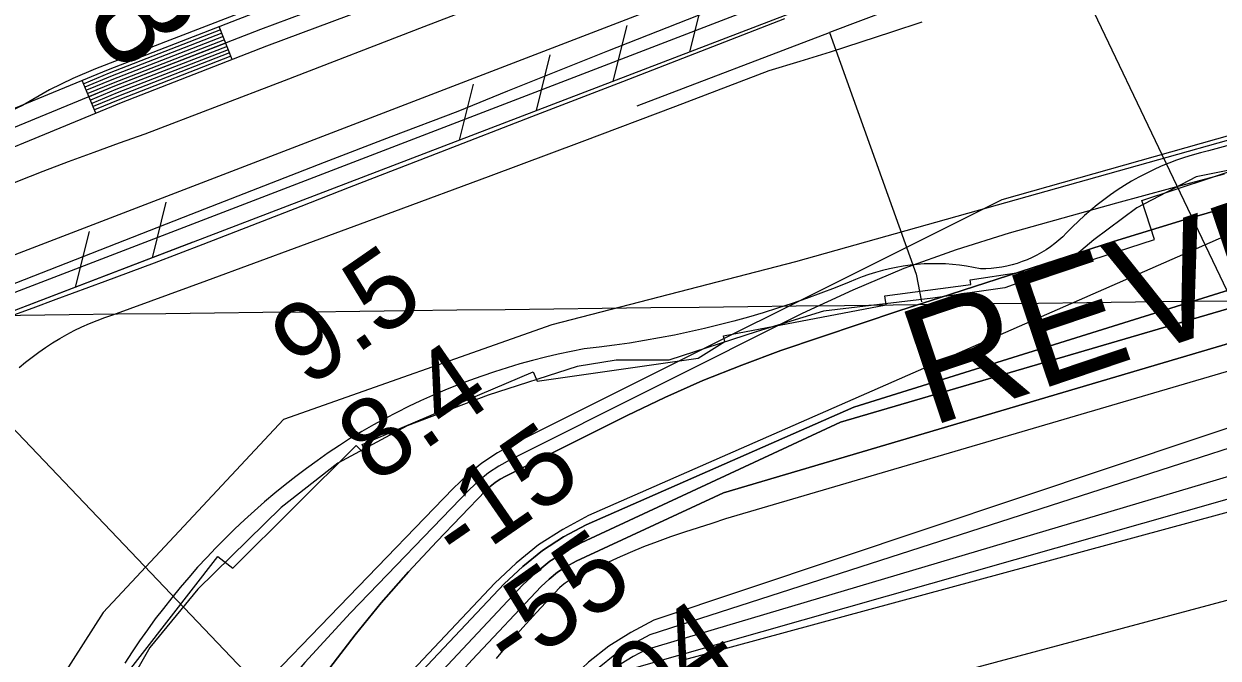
# Model space of a CAD drawing. Extents: x 3683402 to 3721514, y 487807 to 513565.
# Drawn here: x 3711532 to 3712549, y 505328 to 505868 of the extents above; entities that cross this region are included whole.
import ezdxf

# ---------------------------------------------------------------- set-up
doc = ezdxf.new("R2010")
doc.units = 0
for name, color, linetype in [('V-FLOD-BASE', 7, 'Continuous'), ('V-GRID-MAJR', 7, 'Continuous'), ('V-LEVE-TOET', 7, 'Continuous'), ('V-RIVR-EDGE', 7, 'Continuous'), ('V-RIVR-RANG', 7, 'Continuous'), ('V-RIVR-RANG-IDEN', 7, 'Continuous'), ('V-ROAD-CNTR', 7, 'Continuous'), ('V-RRAP-FSHR', 7, 'Continuous'), ('V-RRAP-RVMT', 7, 'Continuous'), ('V-RRAP-RVMT-IDEN', 7, 'Continuous'), ('V-SITE-VEGE', 7, 'Continuous'), ('V-SURV-LINE', 7, 'Continuous'), ('V-TOPO-DPTH', 7, 'Continuous'), ('V-TOPO-MAJR', 7, 'Continuous'), ('V-TOPO-MINR', 7, 'Continuous'), ('V-TOPO-SHOR', 7, 'Continuous'), ('V-TOPO-WATR', 7, 'Continuous')]:
    doc.layers.add(name, color=color, linetype=linetype)

msp = doc.modelspace()

# ---------------------------------------------------------------- linework, layer by layer
at = {"layer": 'V-FLOD-BASE'}
msp.add_lwpolyline([(3711490.6, 505633.8), (3711674.8, 505705.8), (3711731.5, 505728), (3711788.3, 505750), (3711845.1, 505771.8), (3711902, 505793.5), (3711944.4, 505810.7), (3711986.9, 505827.8), (3712029.4, 505844.8), (3712072, 505861.6), (3712114.6, 505878.2), (3712157.3, 505894.7), (3712218.1, 505917.9), (3712278.8, 505941.3), (3712339.4, 505964.8), (3712399.9, 505988.6), (3712630.6, 506075.7), (3712743.8, 506119)], dxfattribs=at)
at = {"layer": 'V-GRID-MAJR'}
msp.add_spline([(3687515.9, 505342.9), (3692797.3, 505402.5), (3698078.7, 505462.8), (3703360, 505523.8), (3708641.3, 505585.7), (3713922.7, 505648.3), (3719204, 505711.6)], degree=3, dxfattribs=at)
at = {"layer": 'V-LEVE-TOET'}
for points in [[(3711505.9, 505725.1), (3711527.3, 505733.8), (3711548.8, 505742.3), (3711570.4, 505750.5), (3711592.1, 505758.6), (3711613.8, 505766.4), (3711635.6, 505774.1), (3711754.3, 505819.7), (3711873, 505865.5), (3711991.7, 505911.3), (3712062.4, 505937.2), (3712133.1, 505963.2), (3712203.8, 505989.3), (3712274.4, 506015.6), (3712344.9, 506042.1), (3712415.4, 506068.6), (3712449, 506080.8), (3712482.5, 506093.1), (3712515.8, 506105.7), (3712549.1, 506118.5), (3712582.4, 506131.5), (3712615.5, 506144.7), (3712648.6, 506158.2), (3712662.5, 506163.9)], [(3712179.8, 505872), (3712133.8, 505854.3), (3712087.9, 505836.4), (3712042, 505818.4), (3711964.5, 505788.5), (3711886.9, 505758.6), (3711809.4, 505728.6), (3711768, 505712.2), (3711726.5, 505696), (3711684.8, 505680), (3711643.2, 505664.2), (3711601.4, 505648.6), (3711559.6, 505633.2), (3711540, 505625.8), (3711520.4, 505618.6)]]:
    msp.add_lwpolyline(points, dxfattribs=at)
at = {"layer": 'V-RIVR-EDGE'}
msp.add_lwpolyline([(3712605.3, 505752.5), (3712530.3, 505737.6), (3712479.8, 505711.3), (3712443.1, 505683.8), (3712415.4, 505660.5), (3712367.3, 505643.2), (3712306.1, 505634.3), (3712213, 505623.2), (3712156.5, 505605.9), (3712081.4, 505581.5), (3712036.4, 505581.6), (3712003.4, 505576.2), (3711927.7, 505551.8), (3711858.6, 505525.6), (3711799.7, 505493.9), (3711751.5, 505456.2), (3711680.5, 505386.7), (3711639.6, 505337), (3711604, 505274.7), (3711563, 505202.1), (3711509.3, 505099.6)], dxfattribs=at)
at = {"layer": 'V-RIVR-RANG'}
for p, q in [((3712390.3, 505988.8), (3712803.5, 505122.3)), ((3711440.4, 505610.4), (3712158, 504857.7))]:
    msp.add_line(p, q, dxfattribs=at)
at = {"layer": 'V-ROAD-CNTR'}
for p, q in [((3711709.6, 505837.4), (3711698.7, 505865.4)), ((3711593.6, 505791.8), (3711582.1, 505819.5))]:
    msp.add_line(p, q, dxfattribs=at)
for points in [[(3713300.6, 506462), (3712990.9, 506343.1), (3712705.6, 506231.7), (3712185.2, 506031.3), (3711733.7, 505862.9), (3711609.5, 505814.6), (3711434, 505742.3)], [(3712937.1, 506338.2), (3712700.2, 506245.6), (3712179.9, 506045.3), (3711728.3, 505876.9), (3711604, 505828.5), (3711427.7, 505755.9)], [(3712624.6, 506184.4), (3712190.5, 506017.2), (3711739, 505848.9), (3711615.1, 505800.6), (3711440.3, 505728.6)], [(3711699.8, 505862.6), (3711605.1, 505825.7), (3711583.3, 505816.7)], [(3711700.9, 505859.8), (3711606.2, 505822.9), (3711584.4, 505814)], [(3711702, 505857), (3711607.3, 505820.1), (3711585.6, 505811.2)], [(3711703.1, 505854.2), (3711608.4, 505817.4), (3711586.7, 505808.4)], [(3711704.2, 505851.4), (3711609.5, 505814.6), (3711587.9, 505805.6)], [(3711705.3, 505848.6), (3711610.6, 505811.8), (3711589, 505802.9)], [(3711706.3, 505845.8), (3711611.8, 505809), (3711590.1, 505800.1)], [(3711707.4, 505843), (3711612.9, 505806.2), (3711591.3, 505797.3)], [(3711708.5, 505840.2), (3711614, 505803.4), (3711592.4, 505794.5)]]:
    msp.add_lwpolyline(points, dxfattribs=at)
at = {"layer": 'V-RRAP-FSHR'}
for p, q in [((3712099.3, 505844.1), (3712111.2, 505891.4)), ((3712034, 505819), (3712045.8, 505866.4)), ((3711968.6, 505794), (3711980.4, 505841.3)), ((3711903.2, 505768.9), (3711915.1, 505816.3)), ((3711641.8, 505668.7), (3711653.6, 505716.1)), ((3711576.4, 505643.6), (3711588.3, 505691))]:
    msp.add_line(p, q, dxfattribs=at)
for points in [[(3715992.3, 506286.4), (3715789.5, 506294.6), (3715473.3, 506293.9), (3714989.5, 506261), (3714057.6, 506159.8), (3713711.9, 506123.7), (3713303.5, 505983.3), (3712873.9, 505857.6), (3712189.2, 505665.2), (3711981.7, 505611.5), (3711753.5, 505531), (3711599.8, 505366.6), (3711546.7, 505283.7), (3711495.9, 505194), (3711207.6, 504591.4)], [(3712753, 506094.6), (3711476.3, 505605.3), (3711051.7, 504989.8), (3710915.9, 504474)], [(3712753, 506094.6), (3711872.7, 505757.2)], [(3711676.1, 505681.9), (3711476.3, 505605.3), (3711072.2, 505019.7)]]:
    msp.add_lwpolyline(points, dxfattribs=at)
at = {"layer": 'V-RRAP-RVMT'}
for p, q in [((3712483.9, 505717.3), (3712637.2, 505767.9)), ((3712494.7, 505684.1), (3712483.9, 505717.3)), ((3712420.4, 505660.2), (3712494.7, 505684.1)), ((3712338, 505649.8), (3712420.2, 505662.5)), ((3712420.2, 505662.5), (3712420.4, 505660.2)), ((3712265.2, 505636.4), (3712338.4, 505646)), ((3712338.4, 505646), (3712338, 505649.8)), ((3712266.4, 505628.5), (3712265.2, 505636.4)), ((3712127.8, 505602.3), (3712266.4, 505628.5)), ((3712128.9, 505597.4), (3712127.8, 505602.3)), ((3712106.2, 505583.1), (3712128.9, 505597.4)), ((3711969.3, 505563.5), (3712106.2, 505583.1)), ((3711820.2, 505509.8), (3711965.8, 505571.6)), ((3711965.8, 505571.6), (3711969.3, 505563.5)), ((3711824.5, 505499.6), (3711820.2, 505509.8)), ((3711710.3, 505404.6), (3711815.1, 505509)), ((3711815.1, 505509), (3711824.5, 505499.6)), ((3711605.2, 505295.9), (3711697.6, 505414.5)), ((3711697.6, 505414.5), (3711710.3, 505404.6))]:
    msp.add_line(p, q, dxfattribs=at)
at = {"layer": 'V-SITE-VEGE'}
for points in [[(3712007.6, 505767.7), (3712087.3, 505797.8), (3712166.9, 505828.1), (3712193.1, 505836), (3712219.1, 505844.1), (3712245.1, 505852.4), (3712271.1, 505860.9), (3712296.9, 505869.6)], [(3711528.3, 505575.2), (3711533.7, 505579.8), (3711539.3, 505584.2), (3711545, 505588.4), (3711550.8, 505592.4), (3711556.8, 505596.3), (3711562.9, 505600), (3711569, 505603.4), (3711575.3, 505606.7), (3711581.7, 505609.8), (3711588.2, 505612.7), (3711594.7, 505615.4), (3711601.4, 505617.9), (3711608.1, 505620.2), (3711688.1, 505649.3), (3711768.1, 505678.7), (3711848, 505708.2), (3711927.9, 505737.9), (3712007.6, 505767.7)], [(3712562.6, 505765.6), (3712540.6, 505759.8), (3712533.8, 505758.1), (3712526.9, 505756.1), (3712520.2, 505754), (3712513.5, 505751.7), (3712506.9, 505749.2), (3712500.4, 505746.5), (3712493.9, 505743.6), (3712487.6, 505740.5), (3712481.3, 505737.2), (3712475.1, 505733.8), (3712469.1, 505730.1), (3712463.1, 505726.3), (3712457.3, 505722.3), (3712451.6, 505718.1), (3712446, 505713.8), (3712440.5, 505709.3), (3712435.2, 505704.7), (3712430, 505699.9), (3712424.9, 505694.9), (3712420, 505689.8), (3712416.8, 505686.6), (3712413.4, 505683.6), (3712409.9, 505680.7), (3712406.3, 505678), (3712402.5, 505675.5), (3712398.6, 505673.1), (3712394.7, 505670.9), (3712390.6, 505668.9), (3712386.4, 505667), (3712382.2, 505665.4), (3712377.9, 505663.9), (3712373.6, 505662.7), (3712369.1, 505661.6), (3712364.7, 505660.7), (3712360.2, 505660.1), (3712355.7, 505659.6), (3712351.2, 505659.3), (3712346.6, 505659.3), (3712340.7, 505660.5), (3712334.8, 505661.5), (3712328.9, 505662.3), (3712322.9, 505663), (3712316.9, 505663.4), (3712310.9, 505663.6), (3712304.8, 505663.6), (3712298.8, 505663.4), (3712292.8, 505663), (3712286.8, 505662.4), (3712280.9, 505661.5), (3712274.9, 505660.5), (3712269.1, 505659.3), (3712263.2, 505657.9), (3712257.4, 505656.2), (3712251.7, 505654.4), (3712246, 505652.4), (3712240.4, 505650.2), (3712234.9, 505647.8), (3712222.9, 505643), (3712210.8, 505638.4)], [(3712210.8, 505638.4), (3712198.6, 505634), (3712186.3, 505629.7), (3712174, 505625.7), (3712161.6, 505621.8), (3712149.2, 505618.2), (3712136.7, 505614.7), (3712124.1, 505611.5), (3712111.6, 505608.4), (3712098.9, 505605.6), (3712086.2, 505602.9), (3712073.5, 505600.4), (3712060.7, 505598.2), (3712047.9, 505596.1), (3712035.1, 505594.2), (3712022.2, 505592.6), (3712009.4, 505591.1), (3711998.3, 505589), (3711987.3, 505586.6), (3711976.3, 505584), (3711965.4, 505581.3), (3711954.5, 505578.3), (3711943.7, 505575.1), (3711933, 505571.6), (3711922.3, 505568), (3711911.7, 505564.2), (3711901.2, 505560.2), (3711890.7, 505555.9), (3711880.3, 505551.5), (3711870.1, 505546.9), (3711859.9, 505542), (3711849.8, 505537), (3711839.8, 505531.8), (3711829.9, 505526.4), (3711820.1, 505520.8), (3711810.5, 505515), (3711800.9, 505508.8), (3711791.5, 505502.5), (3711782.1, 505495.9), (3711772.9, 505489.2), (3711763.8, 505482.4), (3711754.9, 505475.4), (3711746, 505468.2), (3711737.3, 505460.8), (3711728.8, 505453.3), (3711720.3, 505445.7), (3711712, 505437.9), (3711703.9, 505429.9), (3711695.9, 505421.8), (3711688, 505413.6), (3711680.3, 505405.2), (3711672.8, 505396.6), (3711665.4, 505388), (3711658.2, 505379.2), (3711651.1, 505370.2), (3711644.2, 505361.2), (3711637.5, 505352), (3711630.9, 505342.7), (3711624.5, 505333.3), (3711618.3, 505323.7)]]:
    msp.add_lwpolyline(points, dxfattribs=at)
at = {"layer": 'V-SURV-LINE'}
for points in [[(3711465.7, 505648.8), (3713004, 506240.6)], [(3713014.8, 506212.6), (3711476.5, 505620.8)]]:
    msp.add_lwpolyline(points, dxfattribs=at)
at = {"layer": 'V-TOPO-DPTH'}
for points in [[(3711336.8, 504628.8), (3711381.8, 504717.5), (3711384.1, 504721.9), (3711386.6, 504726.2), (3711389.4, 504730.4), (3711392.2, 504734.5), (3711510.1, 504895.8), (3711573.5, 504979.2), (3711638.9, 505061), (3711707.3, 505140.2), (3711777.7, 505217.8), (3711941.2, 505391.1), (3711957, 505406), (3711973.7, 505419.6), (3711991.8, 505431.2), (3712010.9, 505441.4), (3712238.8, 505541.5), (3713125.5, 505818.3)], [(3713125.5, 505818.3), (3712238.8, 505541.5), (3712010.9, 505441.4), (3711991.8, 505431.2), (3711973.7, 505419.6), (3711957, 505406), (3711941.2, 505391.1), (3711777.7, 505217.8), (3711707.3, 505140.2), (3711638.9, 505061), (3711573.5, 504979.2), (3711510.1, 504895.8), (3711392.2, 504734.5), (3711389.4, 504730.4), (3711386.6, 504726.2), (3711384.1, 504721.9), (3711381.8, 504717.5), (3711336.8, 504628.8)], [(3712665, 505802.9), (3712364.8, 505718), (3711949.7, 505510.5), (3711935.6, 505502.5), (3711922.2, 505493.7), (3711909.7, 505483.5), (3711897.9, 505472.4), (3711720.3, 505288.4), (3711674.8, 505238.4), (3711631.5, 505186.8), (3711591.2, 505132.8), (3711553, 505077.1), (3711512.8, 505014.5)], [(3711468.6, 504805.8), (3711634, 505021.3), (3711687.9, 505089.5), (3711743.2, 505156.5), (3711800.5, 505221.8), (3711859.1, 505286), (3711956.9, 505389.9), (3711968.2, 505400.6), (3711980.1, 505410.3), (3711993.1, 505418.5), (3712006.7, 505425.9), (3712227.5, 505528.6), (3713005.7, 505756.7), (3713014.8, 505759), (3713023.8, 505761.3), (3713032.9, 505763.6), (3713041.9, 505765.9), (3713051, 505768.2), (3713060, 505770.5), (3713069, 505772.9), (3713078.1, 505775.3), (3713100.5, 505781.4)], [(3713100.5, 505781.4), (3713078.1, 505775.3), (3713069, 505772.9), (3713060, 505770.5), (3713051, 505768.2), (3713041.9, 505765.9), (3713032.9, 505763.6), (3713023.8, 505761.3), (3713014.8, 505759), (3713005.7, 505756.7), (3712227.5, 505528.6), (3712006.7, 505425.9), (3711993.1, 505418.5), (3711980.1, 505410.3), (3711968.2, 505400.6), (3711956.9, 505389.9), (3711859.1, 505286), (3711800.5, 505221.8), (3711743.2, 505156.5), (3711687.9, 505089.5), (3711634, 505021.3), (3711468.6, 504805.8)], [(3711530.5, 504849.4), (3711553.2, 504879.2), (3711581.8, 504915.6), (3711619.2, 504963.4), (3711656.6, 505011.2), (3711693.9, 505059), (3711731.1, 505106.9), (3711778.4, 505167.9), (3711811, 505208.7), (3711844.3, 505248.8), (3711878.7, 505287.9), (3711913.9, 505326.4), (3711972.6, 505388.8), (3711979.4, 505395.2), (3711986.5, 505401), (3711994.3, 505405.9), (3712002.5, 505410.3), (3712127.9, 505468.7), (3712986.9, 505722.5), (3713006.7, 505727.9), (3713098.7, 505753.6)], [(3713098.7, 505753.6), (3713006.7, 505727.9), (3712986.9, 505722.5), (3712127.9, 505468.7), (3712002.5, 505410.3), (3711994.3, 505405.9), (3711986.5, 505401), (3711979.4, 505395.2), (3711972.6, 505388.8), (3711913.9, 505326.4), (3711878.7, 505287.9), (3711844.3, 505248.8), (3711811, 505208.7), (3711778.4, 505167.9), (3711731.1, 505106.9), (3711693.9, 505059), (3711656.6, 505011.2), (3711619.2, 504963.4), (3711581.8, 504915.6), (3711553.2, 504879.2), (3711530.5, 504849.4)], [(3712580.6, 505718.5), (3712520.1, 505701), (3712459.9, 505682.5), (3712311.9, 505634.7), (3712278, 505623.7), (3712244.2, 505612.5), (3712210.5, 505601.1), (3712176.8, 505589.6), (3712143.4, 505577.3), (3712110.4, 505564.2), (3712077.9, 505549.8), (3712045.8, 505534.5), (3711942.6, 505482.9), (3711937.9, 505480.3), (3711933.5, 505477.3), (3711929.3, 505473.9), (3711925.4, 505470.2), (3711883.9, 505427.2), (3711859.9, 505401.4), (3711836.6, 505374.9), (3711814.3, 505347.6), (3711792.7, 505319.7)], [(3711792.7, 505319.7), (3711814.3, 505347.6), (3711836.6, 505374.9), (3711859.9, 505401.4), (3711883.9, 505427.2), (3711925.4, 505470.2), (3711929.3, 505473.9), (3711933.5, 505477.3), (3711937.9, 505480.3), (3711942.6, 505482.9), (3712045.8, 505534.5), (3712077.9, 505549.8), (3712110.4, 505564.2), (3712143.4, 505577.3), (3712176.8, 505589.6), (3712210.5, 505601.1), (3712244.2, 505612.5), (3712278, 505623.7), (3712311.9, 505634.7), (3712459.9, 505682.5), (3712520.1, 505701), (3712580.6, 505718.5)]]:
    msp.add_lwpolyline(points, dxfattribs=at)
at = {"layer": 'V-TOPO-MAJR'}
for points in [[(3712843.8, 505656.1), (3712129.7, 505446.4), (3712118, 505442.6), (3712106.3, 505438.8), (3712094.6, 505435), (3712082.9, 505431.1), (3712071.3, 505427), (3712059.9, 505422.7), (3712048.5, 505417.9), (3712037.3, 505413), (3711998.3, 505394.8), (3711995.6, 505393.3), (3711993, 505391.7), (3711990.6, 505389.7), (3711988.3, 505387.6), (3711968.8, 505366.8), (3711957, 505354), (3711945.5, 505341), (3711934.4, 505327.7)], [(3713191.5, 505624.4), (3712091.7, 505325.5)]]:
    msp.add_lwpolyline(points, dxfattribs=at)
at = {"layer": 'V-TOPO-MINR'}
for points in [[(3713104.1, 505830.1), (3712912.3, 505781), (3712884.8, 505774), (3712857.3, 505767.1), (3712829.7, 505760.3), (3712802.1, 505753.7), (3712774.6, 505747), (3712747, 505740.2), (3712719.5, 505733.3), (3712692, 505726.3), (3712625.2, 505709), (3712565, 505691.6), (3712013, 505449.2), (3711991.2, 505437.5), (3711970.4, 505424.2), (3711951.3, 505408.7), (3711933.3, 505391.7), (3711698.5, 505143), (3711640.3, 505078.6), (3711584.2, 505012.5), (3711531.1, 504943.9)], [(3713125.5, 505818.3), (3712238.8, 505541.5), (3712010.9, 505441.4), (3711991.8, 505431.2), (3711973.7, 505419.6), (3711957, 505406), (3711941.2, 505391.1), (3711777.7, 505217.8), (3711707.3, 505140.2), (3711638.9, 505061), (3711573.5, 504979.2), (3711510.1, 504895.8), (3711392.2, 504734.5), (3711389.4, 504730.4), (3711386.6, 504726.2), (3711384.1, 504721.9), (3711381.8, 504717.5), (3711336.8, 504628.8)], [(3713100.5, 505781.4), (3713078.1, 505775.3), (3713069, 505772.9), (3713060, 505770.5), (3713051, 505768.2), (3713041.9, 505765.9), (3713032.9, 505763.6), (3713023.8, 505761.3), (3713014.8, 505759), (3713005.7, 505756.7), (3712227.5, 505528.6), (3712006.7, 505425.9), (3711993.1, 505418.5), (3711980.1, 505410.3), (3711968.2, 505400.6), (3711956.9, 505389.9), (3711859.1, 505286), (3711800.5, 505221.8), (3711743.2, 505156.5), (3711687.9, 505089.5), (3711634, 505021.3), (3711468.6, 504805.8)], [(3713098.7, 505753.6), (3713006.7, 505727.9), (3712986.9, 505722.5), (3712127.9, 505468.7), (3712002.5, 505410.3), (3711994.3, 505405.9), (3711986.5, 505401), (3711979.4, 505395.2), (3711972.6, 505388.8), (3711913.9, 505326.4), (3711878.7, 505287.9), (3711844.3, 505248.8), (3711811, 505208.7), (3711778.4, 505167.9), (3711731.1, 505106.9), (3711693.9, 505059), (3711656.6, 505011.2), (3711619.2, 504963.4), (3711581.8, 504915.6), (3711553.2, 504879.2), (3711530.5, 504849.4)], [(3712554.2, 505739.7), (3712508.3, 505727.6), (3712462.5, 505715.2), (3712416.8, 505702.5), (3712371.2, 505689.7), (3712326, 505675.4), (3712281.5, 505659.5), (3712238, 505641.1), (3712195, 505621.1), (3711946.2, 505496.7), (3711936.8, 505491.4), (3711927.8, 505485.5), (3711919.5, 505478.7), (3711911.6, 505471.3), (3711810.4, 505366.4), (3711771.5, 505324.2), (3711734.1, 505280.7), (3711698.8, 505235.6), (3711664.9, 505189.2), (3711663.3, 505186.9), (3711631.1, 505141), (3711598.5, 505095.4), (3711565.5, 505050.1), (3711532.2, 505005)], [(3713154.3, 505723.5), (3712068.6, 505360.1), (3712048.9, 505349.8), (3712030.2, 505338.2), (3712013, 505324.4), (3711996.8, 505309.1), (3711810, 505111.4), (3711746.5, 505041.4), (3711684.9, 504969.9), (3711626.2, 504895.9), (3711569.4, 504820.4), (3711468.3, 504680.2), (3711463.7, 504673.5), (3711459.3, 504666.6), (3711455.4, 504659.5)], [(3712580.6, 505718.5), (3712520.1, 505701), (3712459.9, 505682.5), (3712311.9, 505634.7), (3712278, 505623.7), (3712244.2, 505612.5), (3712210.5, 505601.1), (3712176.8, 505589.6), (3712143.4, 505577.3), (3712110.4, 505564.2), (3712077.9, 505549.8), (3712045.8, 505534.5), (3711942.6, 505482.9), (3711937.9, 505480.3), (3711933.5, 505477.3), (3711929.3, 505473.9), (3711925.4, 505470.2), (3711883.9, 505427.2), (3711859.9, 505401.4), (3711836.6, 505374.9), (3711814.3, 505347.6), (3711792.7, 505319.7)], [(3713099.9, 505680.3), (3713088, 505676.6), (3713076.1, 505672.9), (3713064.2, 505669.1), (3713052.3, 505665.4), (3713040.4, 505661.7), (3713028.5, 505658.1), (3712065.1, 505347.6), (3712049.9, 505339.6), (3712035.5, 505330.6), (3712022.2, 505319.9), (3712009.6, 505308.2), (3711899.6, 505191.6), (3711833.8, 505119.7), (3711769.5, 505046.6), (3711707.4, 504971.5), (3711646.9, 504895.2), (3711470.3, 504665.3), (3711468.5, 504662.9)], [(3713167.6, 505636.7), (3712051.9, 505319.2), (3712045.9, 505315.5), (3712040.5, 505311.1), (3712035.3, 505306.3), (3711990.1, 505258.4), (3711963.1, 505228.8), (3711936.7, 505198.7), (3711911.2, 505167.8), (3711886.4, 505136.4), (3711866, 505109.7), (3711831.7, 505064.4), (3711797.8, 505018.8), (3711764.3, 504972.9), (3711731.1, 504926.8), (3711724.4, 504917.5), (3711689.7, 504867.5), (3711655.8, 504817), (3711623.1, 504765.8), (3711591.1, 504714), (3711541.9, 504632.1)], [(3712842.9, 505567.4), (3712061.7, 505335), (3712050.9, 505329.4), (3712040.7, 505323.1), (3712031.3, 505315.5), (3712022.5, 505307.2), (3711945, 505225.1), (3711898.5, 505174.5), (3711853.1, 505123.1), (3711809.1, 505070.4), (3711766.1, 505016.8), (3711601.5, 504806.1), (3711588.3, 504789), (3711575.2, 504771.9), (3711562.2, 504754.7), (3711549.2, 504737.4), (3711544.5, 504731.1), (3711534.4, 504716.7), (3711524.8, 504702)], [(3713180.6, 505544.1), (3712122.9, 505260.8), (3712107.9, 505254.4), (3712093.8, 505246.5), (3712081.2, 505236.4), (3712069.5, 505224.9), (3712001.8, 505146.5), (3711966.2, 505103.8), (3711931.5, 505060.3), (3711898.3, 505015.7), (3711866.1, 504970.4), (3711848.1, 504944), (3711825.9, 504911.1), (3711803.9, 504878.1), (3711782.4, 504844.8), (3711761.1, 504811.3), (3711740.6, 504777.3), (3711720.8, 504743), (3711702, 504708.1), (3711683.9, 504672.9), (3711622, 504548)]]:
    msp.add_lwpolyline(points, dxfattribs=at)
at = {"layer": 'V-TOPO-SHOR'}
msp.add_line((3712054.3, 505797.9), (3712218.2, 505860.4), dxfattribs=at)
for points in [[(3712507.7, 506182.9), (3712237.6, 506077.9), (3711848.6, 505928.2), (3711593.3, 505829.6), (3711574, 505821.3), (3711554.3, 505811.7), (3711531.2, 505798.4), (3711488.7, 505778.5), (3711428.7, 505751.7), (3711397, 505737.1), (3711365.3, 505723.3), (3711331, 505701.9), (3711260.8, 505656.4)], [(3712718.6, 506049.2), (3712218.2, 505860.4), (3712292, 505654.8), (3712296.4, 505631.1)]]:
    msp.add_lwpolyline(points, dxfattribs=at)
at = {"layer": 'V-TOPO-WATR'}
msp.add_lwpolyline([(3712665, 505802.9), (3712364.8, 505718), (3711949.7, 505510.5), (3711935.6, 505502.5), (3711922.2, 505493.7), (3711909.7, 505483.5), (3711897.9, 505472.4), (3711720.3, 505288.4), (3711674.8, 505238.4), (3711631.5, 505186.8), (3711591.2, 505132.8), (3711553, 505077.1), (3711512.8, 505014.5)], dxfattribs=at)

# ---------------------------------------------------------------- texts
at = {"layer": 'V-RIVR-RANG'}
for s, rotation, p in [('9.5', 34.6583, (3711773.7, 505557.2)), ('8.4', 34.6583, (3711830.8, 505475.1)), ('-15', 34.6583, (3711903.7, 505403.9)), ('-55', 34.9461, (3711948.1, 505312.6)), ('-104', 34.9461, (3711995.1, 505223.4))]:
    msp.add_text(s, height=67, rotation=rotation, dxfattribs=at).set_placement(p)
at = {"layer": 'V-RIVR-RANG-IDEN'}
msp.add_text('R-77.8', height=83, rotation=304.7566, dxfattribs=at).set_placement((3711427.9, 506096.8))
at = {"layer": 'V-RRAP-RVMT-IDEN'}
msp.add_text('REVET.', height=100, rotation=18.6558, dxfattribs=at).set_placement((3712303.6, 505524.5))

doc.saveas('drawing.dxf')
